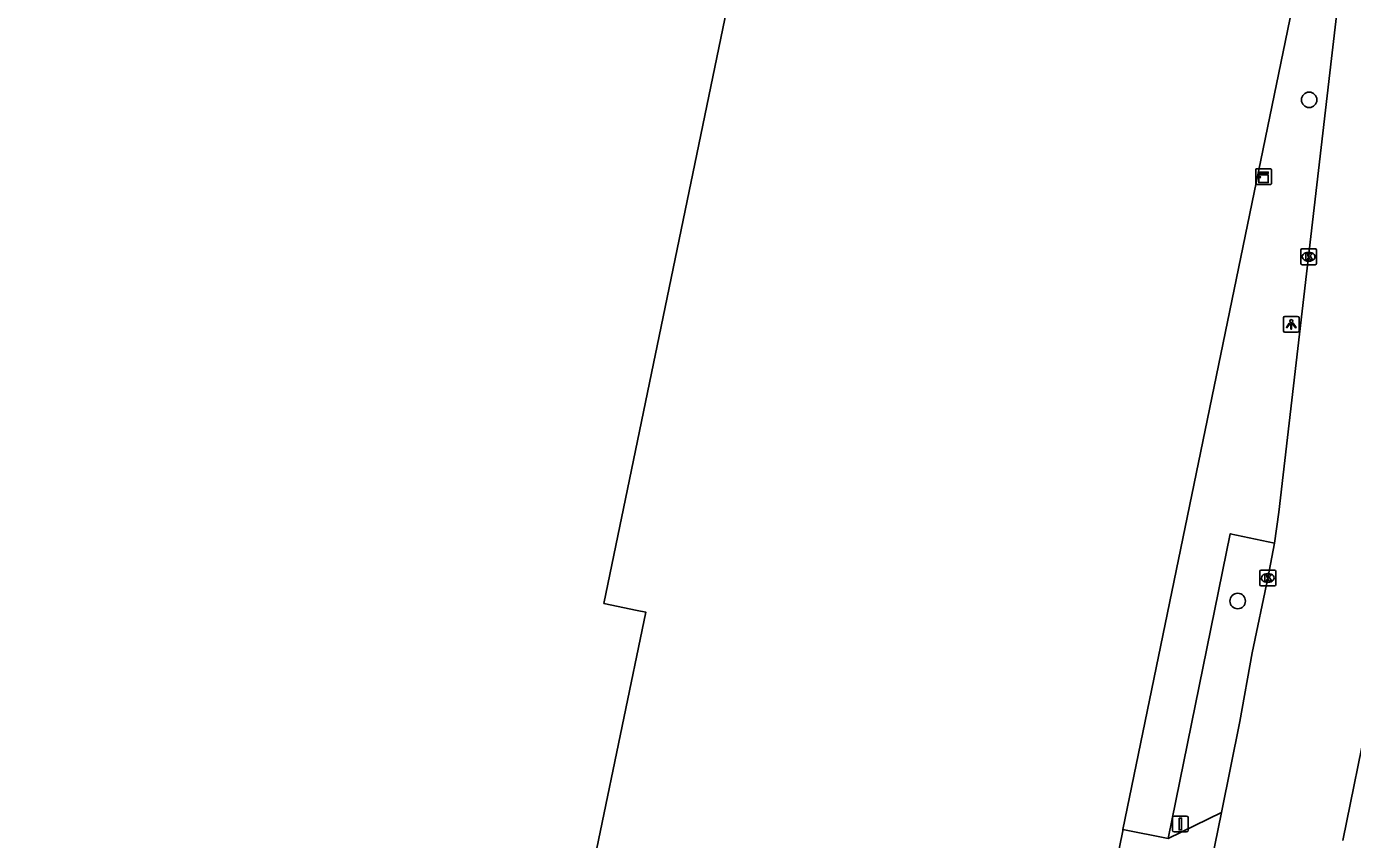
# Model space of a CAD drawing. Extents: x 157692 to 159670, y 381454 to 383289.
# Drawn here: x 158128.6 to 158212.4, y 382700.6 to 382752 of the extents above; entities that cross this region are included whole.
import ezdxf

# ---------------------------------------------------------------- set-up
doc = ezdxf.new("R2010")
doc.units = 0
for name, color, linetype in [('IMGEO_Boom', 7, 'Continuous'), ('IMGEO_Hek', 7, 'Continuous'), ('IMGEO_Kast', 7, 'Continuous'), ('IMGEO_Kolk', 7, 'Continuous'), ('IMGEO_Lichtpunt', 7, 'Continuous'), ('IMGEO_Pand', 7, 'Continuous'), ('IMGEO_Rijbaan_lokaal_gesloten', 7, 'Continuous'), ('IMGEO_Verkeersbordpaal', 7, 'Continuous'), ('IMGEO_Voetpad_open', 7, 'Continuous')]:
    doc.layers.add(name, color=color, linetype=linetype)

msp = doc.modelspace()

# ---------------------------------------------------------------- linework, layer by layer
at = {"layer": 'IMGEO_Boom'}
for centre in [(158209.623, 382747.39), (158205.106, 382715.715)]:
    msp.add_circle(centre, 0.489, dxfattribs=at)
at = {"layer": 'IMGEO_Hek'}
for points in [[(158197.856, 382701.273), (158208.83, 382754.541), (158209.111, 382756.545)], [(158196.383, 382694.065), (158197.841, 382701.2), (158197.856, 382701.273)]]:
    msp.add_lwpolyline(points, dxfattribs=at)
at = {"layer": 'IMGEO_Kast'}
for p, q in [((158206.241, 382742.11), (158206.241, 382742.951)), ((158206.241, 382742.951), (158206.241, 382742.11)), ((158206.316, 382743.035), (158207.157, 382743.035)), ((158207.157, 382743.035), (158206.316, 382743.035)), ((158207.241, 382742.96), (158207.241, 382742.119)), ((158207.241, 382742.119), (158207.241, 382742.96)), ((158207.166, 382742.035), (158206.325, 382742.035)), ((158206.325, 382742.035), (158207.166, 382742.035))]:
    msp.add_line(p, q, dxfattribs=at)
for points in [[(158206.436, 382742.825), (158207.036, 382742.825), (158207.036, 382742.74), (158206.436, 382742.74), (158206.436, 382742.825)], [(158206.436, 382742.65), (158207.036, 382742.65), (158207.036, 382742.161), (158206.436, 382742.161), (158206.436, 382742.65)]]:
    msp.add_lwpolyline(points, dxfattribs=at)
msp.add_circle((158206.52, 382742.499), 0.0377, dxfattribs=at)
for centre, start, end in [((158206.319, 382742.957), 92.4484, 184.28452), ((158206.319, 382742.957), 92.4484, 184.28452), ((158207.163, 382742.957), 2.4484, 94.28452), ((158207.163, 382742.957), 2.4484, 94.28452), ((158206.319, 382742.113), 182.4484, 274.28452), ((158206.319, 382742.113), 182.4484, 274.28452), ((158207.163, 382742.113), 272.4484, 4.28452), ((158207.163, 382742.113), 272.4484, 4.28452)]:
    msp.add_arc(centre, 0.0779, start, end, dxfattribs=at)
at = {"layer": 'IMGEO_Kolk'}
for p, q in [((158209.086, 382737.047), (158209.086, 382737.899)), ((158209.161, 382737.973), (158210.013, 382737.973)), ((158209.574, 382737.753), (158209.599, 382737.753)), ((158210.087, 382737.899), (158210.087, 382737.047)), ((158210.013, 382736.973), (158209.161, 382736.973)), ((158209.597, 382737.193), (158209.572, 382737.193)), ((158206.507, 382716.744), (158206.507, 382717.596)), ((158206.582, 382717.67), (158207.434, 382717.67)), ((158207.508, 382717.596), (158207.508, 382716.744)), ((158207.018, 382716.89), (158206.993, 382716.89)), ((158206.995, 382717.45), (158207.02, 382717.45)), ((158207.434, 382716.67), (158206.582, 382716.67))]:
    msp.add_line(p, q, dxfattribs=at)
for points in [[(158209.086, 382737.047), (158209.086, 382737.899)], [(158209.161, 382737.973), (158210.013, 382737.973)], [(158210.087, 382737.899), (158210.087, 382737.047)], [(158210.013, 382736.973), (158209.161, 382736.973)], [(158209.407, 382737.673), (158209.53, 382737.673), (158209.53, 382737.522), (158209.66, 382737.673), (158209.824, 382737.673), (158209.678, 382737.522), (158209.831, 382737.273), (158209.679, 382737.273), (158209.594, 382737.437), (158209.53, 382737.37), (158209.53, 382737.273), (158209.407, 382737.273), (158209.407, 382737.673)], [(158206.507, 382716.744), (158206.507, 382717.596)], [(158206.582, 382717.67), (158207.434, 382717.67)], [(158207.508, 382717.596), (158207.508, 382716.744)], [(158206.828, 382717.37), (158206.951, 382717.37), (158206.951, 382717.219), (158207.081, 382717.37), (158207.245, 382717.37), (158207.099, 382717.219), (158207.252, 382716.97), (158207.1, 382716.97), (158207.015, 382717.134), (158206.951, 382717.067), (158206.951, 382716.97), (158206.828, 382716.97), (158206.828, 382717.37)], [(158207.434, 382716.67), (158206.582, 382716.67)]]:
    msp.add_lwpolyline(points, dxfattribs=at)
for centre, start, end in [((158209.163, 382737.897), 91.55205, 178.44795), ((158209.163, 382737.897), 91.55205, 178.44795), ((158210.011, 382737.897), 1.55205, 88.44795), ((158210.011, 382737.897), 1.55205, 88.44795), ((158209.163, 382737.049), 181.55205, 268.44795), ((158209.163, 382737.049), 181.55205, 268.44795), ((158210.011, 382737.049), 271.55205, 358.44795), ((158210.011, 382737.049), 271.55205, 358.44795), ((158206.584, 382717.594), 91.55205, 178.44795), ((158206.584, 382717.594), 91.55205, 178.44795), ((158207.432, 382717.594), 1.55205, 88.44795), ((158207.432, 382717.594), 1.55205, 88.44795), ((158206.584, 382716.746), 181.55205, 268.44795), ((158206.584, 382716.746), 181.55205, 268.44795), ((158207.432, 382716.746), 271.55205, 358.44795), ((158207.432, 382716.746), 271.55205, 358.44795)]:
    msp.add_arc(centre, 0.0765, start, end, dxfattribs=at)
for centre, major_axis, ratio, start_param, end_param in [((158209.573, 382737.473), (-0.387, 0.002), 0.722429, 4.712389, 7.853982), ((158209.598, 382737.473), (-0.39, 0.002), 0.717154, 1.570796, 4.712389), ((158206.994, 382717.17), (-0.387, 0.002), 0.722429, 4.712389, 7.853982), ((158207.019, 382717.17), (-0.39, 0.002), 0.717154, 1.570796, 4.712389)]:
    msp.add_ellipse(centre, major_axis=major_axis, ratio=ratio, start_param=start_param, end_param=end_param, dxfattribs=at)
at = {"layer": 'IMGEO_Lichtpunt'}
for p, q in [((158207.992, 382733.608), (158207.992, 382732.801)), ((158207.992, 382733.608), (158207.992, 382732.801)), ((158208.894, 382733.703), (158208.086, 382733.703)), ((158208.894, 382733.703), (158208.086, 382733.703)), ((158208.988, 382732.801), (158208.988, 382733.608)), ((158208.988, 382732.801), (158208.988, 382733.608)), ((158208.086, 382732.707), (158208.894, 382732.707)), ((158208.086, 382732.707), (158208.894, 382732.707))]:
    msp.add_line(p, q, dxfattribs=at)
for points in [[(158208.366, 382733.272), (158208.405, 382733.244), (158208.217, 382732.982), (158208.179, 382733.009), (158208.366, 382733.272)], [(158208.468, 382733.224), (158208.515, 382733.224), (158208.515, 382732.902), (158208.468, 382732.902), (158208.468, 382733.224)], [(158208.578, 382733.244), (158208.616, 382733.271), (158208.803, 382733.009), (158208.764, 382732.981), (158208.578, 382733.244)]]:
    msp.add_lwpolyline(points, dxfattribs=at)
msp.add_circle((158208.491, 382733.406), 0.0994, dxfattribs=at)
for centre, start, end in [((158208.086, 382733.608), 90, 180), ((158208.086, 382733.608), 90, 180), ((158208.894, 382733.608), 0, 90), ((158208.894, 382733.608), 0, 90), ((158208.086, 382732.801), 180, 270), ((158208.086, 382732.801), 180, 270), ((158208.894, 382732.801), 270, 0), ((158208.894, 382732.801), 270, 360)]:
    msp.add_arc(centre, 0.0946, start, end, dxfattribs=at)
at = {"layer": 'IMGEO_Pand'}
msp.add_lwpolyline([(158064.858, 382743.158), (158065.009, 382743.893), (158065.049, 382744.088), (158066.652, 382751.877), (158070.97, 382772.966), (158065.734, 382774.048), (158067.998, 382785.097), (158073.252, 382784.004), (158074.334, 382789.347), (158144.219, 382774.976), (158141.976, 382764.406), (158173.817, 382757.927), (158165.052, 382715.563), (158167.154, 382715.126), (158167.707, 382715.011), (158163.216, 382693.402), (158162.512, 382693.548), (158160.573, 382693.951), (158138.948, 382588.16)], dxfattribs=at)
at = {"layer": 'IMGEO_Rijbaan_lokaal_gesloten'}
for points in [[(158207.44, 382719.37), (158207.708, 382721.341), (158211.04, 382750), (158211.71, 382755.766), (158211.717, 382755.835), (158211.918, 382757.71)], [(158204.074, 382702.345), (158205.243, 382708.094), (158206.029, 382712.447), (158207.005, 382717.169), (158207.44, 382719.37)], [(158213.417, 382708.756), (158211.75, 382700.584)], [(158204.074, 382702.345), (158201.809, 382691.203)]]:
    msp.add_lwpolyline(points, dxfattribs=at)
at = {"layer": 'IMGEO_Verkeersbordpaal'}
for p, q in [((158200.985, 382701.228), (158200.985, 382702.028)), ((158200.985, 382702.028), (158200.985, 382701.228)), ((158201.085, 382702.128), (158201.875, 382702.128)), ((158201.875, 382702.128), (158201.085, 382702.128)), ((158201.975, 382702.028), (158201.975, 382701.228)), ((158201.975, 382701.228), (158201.975, 382702.028)), ((158201.875, 382701.128), (158201.085, 382701.128)), ((158201.085, 382701.128), (158201.875, 382701.128))]:
    msp.add_line(p, q, dxfattribs=at)
msp.add_lwpolyline([(158201.405, 382702.003), (158201.555, 382702.003), (158201.555, 382701.253), (158201.405, 382701.253), (158201.405, 382702.003)], dxfattribs=at)
for centre, start, end in [((158201.085, 382702.028), 90, 180), ((158201.085, 382702.028), 90, 180), ((158201.875, 382702.028), 0, 90), ((158201.875, 382702.028), 360, 90), ((158201.085, 382701.228), 180, 270), ((158201.085, 382701.228), 180, 270), ((158201.875, 382701.228), 270, 0), ((158201.875, 382701.228), 270, 0)]:
    msp.add_arc(centre, 0.1, start, end, dxfattribs=at)
at = {"layer": 'IMGEO_Voetpad_open'}
for points in [[(158197.856, 382701.273), (158208.83, 382754.541), (158209.111, 382756.545), (158209.249, 382757.524), (158206.517, 382762.269)], [(158207.44, 382719.37), (158204.636, 382719.966), (158200.715, 382700.713)], [(158200.715, 382700.713), (158204.074, 382702.345)], [(158196.383, 382694.065), (158197.841, 382701.2), (158197.856, 382701.273)], [(158197.856, 382701.273), (158200.715, 382700.713)]]:
    msp.add_lwpolyline(points, dxfattribs=at)

doc.saveas('drawing.dxf')
